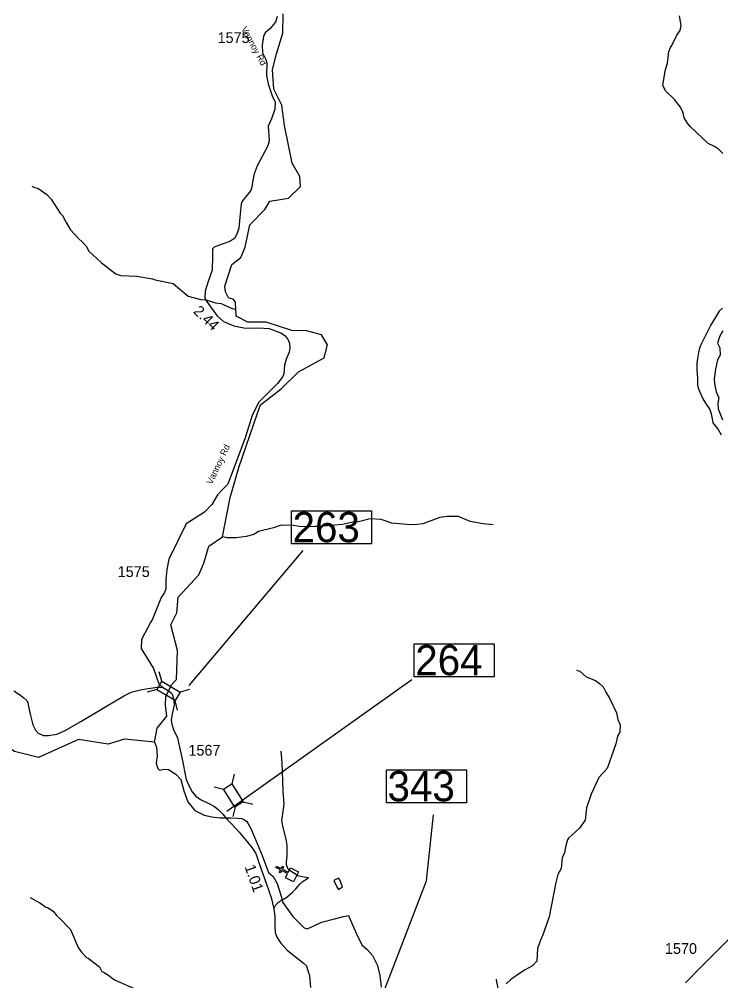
# Model space of a CAD drawing. Extents: x 1248224 to 1454986, y 825081 to 985870.
# Drawn here: x 1327578 to 1335721, y 928641 to 939798 of the extents above; entities that cross this region are included whole.
import ezdxf

# ---------------------------------------------------------------- set-up
doc = ezdxf.new("R2010")
doc.units = 0
for name, color, linetype in [('Exist Cultural Church CELL', 7, 'Continuous'), ('Exist Hydrographic Creek Single Shore', 7, 'Continuous'), ('Exist Hydrographic Misc Water Feature', 7, 'Continuous'), ('Exist Road Non-System Type 51', 7, 'Continuous'), ('Exist Road Secondary Mileage Hundredths English Label', 7, 'Continuous'), ('Exist Road Secondary Structure Standard Bridge CELL', 7, 'Continuous'), ('Exist Road Secondary Structure Standard Bridge Number Label', 7, 'Continuous'), ('Exist Road Secondary Type 51 Attributed', 7, 'Continuous'), ('Exist Road Secondary Type 51 Label', 7, 'Continuous'), ('Exist Road Secondary Type 51 Number Label', 7, 'Continuous')]:
    doc.layers.add(name, color=color, linetype=linetype)

msp = doc.modelspace()

# ---------------------------------------------------------------- linework, layer by layer
at = {"layer": 'Exist Cultural Church CELL'}
msp.add_lwpolyline([(1330667, 929835), (1330693, 929886), (1330624, 929920), (1330610, 929892), (1330596, 929899), (1330610, 929928), (1330556, 929954), (1330564, 929969), (1330617, 929942), (1330632, 929971), (1330646, 929963), (1330632, 929935), (1330700, 929901), (1330726, 929952), (1330821, 929905), (1330762, 929788)], close=True, dxfattribs=at)
at = {"layer": 'Exist Hydrographic Creek Single Shore'}
for points in [[(1330742, 936188), (1330445, 936284), (1330230, 936284), (1330096, 936351), (1330094, 936431), (1330087, 936515), (1330060, 936550), (1330009, 936566), (1329972, 936635), (1329963, 936700), (1330044, 936954), (1330151, 937035), (1330202, 937153), (1330254, 937412), (1330429, 937589), (1330487, 937688), (1330703, 937721), (1330843, 937859), (1330835, 937972), (1330746, 938130), (1330658, 938567), (1330625, 938802), (1330533, 938985), (1330518, 939214), (1330564, 939396), (1330639, 939637), (1330643, 939859)], [(1329148, 931410), (1329179, 931574), (1329290, 931712), (1329276, 931841), (1329280, 931939), (1329309, 932004), (1329348, 932080), (1329402, 932136), (1329414, 932475), (1329337, 932772), (1329409, 932910), (1329423, 933092), (1329661, 933351), (1329720, 933485), (1329777, 933685), (1329939, 933791), (1330025, 934250), (1330131, 934609), (1330341, 935214), (1330379, 935324), (1330618, 935509), (1330818, 935705), (1331119, 935868), (1331158, 936021), (1331086, 936136), (1330914, 936183), (1330742, 936188)], [(1329148, 931410), (1328801, 931445), (1328610, 931387), (1328267, 931441), (1327803, 931232), (1327524, 931302), (1327307, 931434), (1326950, 931674), (1326875, 931906), (1326818, 932197), (1326778, 932370), (1326782, 932668), (1326792, 932733)], [(1329148, 931410), (1329173, 931353), (1329178, 931251), (1329169, 931166), (1329187, 931104), (1329205, 931086), (1329258, 931095), (1329311, 931091), (1329396, 931037), (1329454, 930975), (1329489, 930846), (1329534, 930717), (1329618, 930615), (1329725, 930561), (1329814, 930543), (1329911, 930530)], [(1329911, 930530), (1330035, 930531), (1330108, 930528), (1330160, 930523), (1330194, 930508), (1330219, 930489), (1330231, 930469), (1330264, 930416), (1330322, 930281), (1330399, 930094), (1330470, 929897), (1330525, 929851), (1330572, 929768), (1330619, 929621), (1330639, 929551), (1330754, 929385), (1330885, 929257), (1330922, 929242), (1330982, 929269), (1331085, 929322), (1331238, 929361), (1331343, 929385), (1331401, 929398), (1331435, 929316), (1331505, 929158), (1331560, 929056), (1331616, 929003), (1331679, 928936), (1331738, 928819), (1331763, 928702), (1331781, 928565)]]:
    msp.add_lwpolyline(points, dxfattribs=at)
at = {"layer": 'Exist Hydrographic Misc Water Feature'}
for points in [[(1335744, 938242), (1335693, 938291), (1335650, 938320), (1335575, 938355), (1335365, 938553), (1335334, 938594), (1335295, 938655), (1335283, 938711), (1335252, 938776), (1335186, 938865), (1335078, 938968), (1335048, 939033), (1335078, 939216), (1335104, 939288), (1335119, 939422), (1335138, 939469), (1335155, 939493), (1335210, 939615), (1335251, 939668), (1335262, 939724), (1335241, 939837)], [(1327726, 937863), (1327758, 937847), (1327794, 937838), (1327900, 937763), (1327947, 937712), (1328053, 937549), (1328081, 937521), (1328121, 937440), (1328175, 937354), (1328269, 937252), (1328308, 937215), (1328357, 937162), (1328383, 937109), (1328532, 936972), (1328699, 936844), (1328759, 936826), (1328943, 936816), (1329126, 936786), (1329154, 936773), (1329365, 936730), (1329540, 936586), (1329687, 936545), (1329743, 936543), (1329858, 936509), (1329922, 936499), (1330029, 936450), (1330094, 936431)], [(1335745, 936184), (1335708, 936114), (1335684, 936039), (1335711, 935986), (1335713, 935902), (1335683, 935847), (1335659, 935739), (1335644, 935625), (1335647, 935573), (1335667, 935473), (1335697, 935404), (1335687, 935340), (1335692, 935276), (1335741, 935150)], [(1333079, 933930), (1332963, 933942), (1332812, 933970), (1332675, 934027), (1332547, 934030), (1332459, 934018), (1332263, 933944), (1332198, 933934), (1332118, 933932), (1331903, 933951), (1331779, 933992), (1331652, 934003), (1331515, 933968), (1331455, 933961), (1331330, 933934), (1331065, 933911), (1331011, 933912), (1331009, 933908), (1330829, 933914), (1330737, 933928), (1330605, 933925), (1330528, 933895), (1330357, 933855), (1330302, 933818), (1330214, 933798), (1330095, 933781), (1329991, 933780), (1329939, 933791)], [(1334048, 932244), (1334084, 932235), (1334159, 932169), (1334266, 932124), (1334313, 932091), (1334356, 932050), (1334386, 931990), (1334431, 931921), (1334511, 931751), (1334527, 931674), (1334554, 931610), (1334548, 931526), (1334523, 931478), (1334503, 931392), (1334402, 931103), (1334307, 930999), (1334217, 930807), (1334163, 930648), (1334148, 930504), (1334080, 930412), (1333953, 930297), (1333944, 930277), (1333923, 930209), (1333907, 930126), (1333881, 930066), (1333869, 929944), (1333831, 929874), (1333805, 929782), (1333731, 929382), (1333652, 929161), (1333635, 929133), (1333593, 929014), (1333587, 928868), (1333534, 928814), (1333449, 928768), (1333372, 928719), (1333284, 928654), (1333231, 928605)], [(1331283, 929702), (1331332, 929733), (1331300, 929814), (1331284, 929830), (1331231, 929804), (1331268, 929723), (1331283, 929702)], [(1327704, 929607), (1327739, 929589), (1327792, 929556), (1327812, 929550), (1327887, 929496), (1327907, 929492), (1327970, 929450), (1328013, 929394), (1328048, 929364), (1328175, 929235), (1328261, 929029), (1328299, 928973), (1328358, 928911), (1328378, 928903), (1328509, 928803), (1328536, 928747), (1328556, 928742), (1328603, 928713), (1328682, 928653), (1328965, 928528)]]:
    msp.add_lwpolyline(points, dxfattribs=at)
at = {"layer": 'Exist Road Non-System Type 51'}
for points in [[(1330935, 929836), (1330861, 929847), (1330813, 929859), (1330773, 929887), (1330717, 929921), (1330701, 929936), (1330681, 929986), (1330680, 930026), (1330689, 930083), (1330689, 930142), (1330690, 930213), (1330678, 930286), (1330640, 930419), (1330628, 930496), (1330642, 930607), (1330653, 930693), (1330651, 930746), (1330640, 930842), (1330639, 930959), (1330630, 931175), (1330619, 931304)], [(1330532, 929476), (1330556, 929521), (1330587, 929554), (1330622, 929575), (1330655, 929590), (1330685, 929613), (1330714, 929637), (1330745, 929664), (1330787, 929708), (1330834, 929763), (1330861, 929791), (1330935, 929836)], [(1332933, 927826), (1332962, 927864), (1332997, 927893), (1333040, 927950), (1333098, 928016), (1333137, 928063), (1333141, 928107), (1333153, 928142), (1333186, 928189), (1333192, 928228), (1333201, 928304), (1333203, 928372), (1333194, 928423), (1333174, 928487), (1333149, 928506), (1333133, 928574), (1333122, 928625), (1333119, 928658)]]:
    msp.add_lwpolyline(points, dxfattribs=at)
at = {"layer": 'Exist Road Secondary Structure Standard Bridge CELL'}
for p, q in [((1329232, 932116), (1329204, 932226)), ((1329174, 932019), (1329064, 931991)), ((1329556, 932019), (1329446, 931991)), ((1329415, 931782), (1329387, 931892)), ((1330072, 931037), (1330047, 930927)), ((1329839, 930890), (1329949, 930865)), ((1330083, 930657), (1330058, 930546)), ((1330179, 930717), (1330289, 930692))]:
    msp.add_line(p, q, dxfattribs=at)
for points in [[(1329387, 931892), (1329174, 932018), (1329233, 932118), (1329446, 931991)], [(1330047, 930927), (1330179, 930717), (1330081, 930655), (1329949, 930865)]]:
    msp.add_lwpolyline(points, close=True, dxfattribs=at)
at = {"layer": 'Exist Road Secondary Structure Standard Bridge Number Label'}
for p, q in [((1329549, 932069), (1330872, 933632)), ((1329988, 930611), (1332134, 932137))]:
    msp.add_line(p, q, dxfattribs=at)
for points in [[(1330738, 934094), (1331667, 934094), (1331667, 933710), (1330738, 933710)], [(1332163, 932551), (1333092, 932551), (1333092, 932167), (1332163, 932167)], [(1331840, 931089), (1332769, 931089), (1332769, 930705), (1331840, 930705)]]:
    msp.add_lwpolyline(points, close=True, dxfattribs=at)
msp.add_lwpolyline([(1331620, 928022), (1332305, 929802), (1332387, 930568)], dxfattribs=at)
at = {"layer": 'Exist Road Secondary Type 51 Attributed'}
for points in [[(1330572, 939831), (1330552, 939765), (1330485, 939687), (1330434, 939639), (1330414, 939598), (1330397, 939499), (1330403, 939409)], [(1330403, 939409), (1330441, 939330), (1330454, 939294), (1330448, 939144), (1330469, 939047), (1330513, 938910), (1330550, 938836), (1330545, 938753), (1330508, 938643), (1330469, 938559), (1330480, 938389), (1330462, 938330), (1330338, 938099), (1330305, 938006), (1330286, 937909), (1330279, 937853), (1330265, 937811), (1330170, 937690), (1330155, 937655), (1330137, 937501), (1330127, 937372), (1330108, 937316), (1330079, 937259), (1330021, 937221), (1329933, 937188), (1329839, 937152), (1329823, 937135), (1329820, 937046), (1329819, 936886), (1329768, 936743), (1329738, 936644), (1329733, 936560), (1329751, 936526), (1329870, 936361), (1329951, 936291), (1330069, 936242), (1330204, 936214), (1330353, 936216), (1330480, 936209), (1330624, 936155), (1330666, 936126), (1330699, 936080), (1330714, 936037), (1330719, 935982), (1330711, 935934), (1330678, 935855), (1330657, 935783), (1330652, 935734), (1330650, 935683), (1330637, 935651), (1330574, 935573), (1330361, 935354), (1330287, 935210), (1330201, 934942), (1330000, 934402), (1329947, 934349), (1329879, 934278), (1329815, 934167), (1329728, 934079), (1329514, 933944), (1329313, 933533), (1329292, 933412), (1329278, 933298), (1329279, 933189), (1329263, 933147), (1329225, 933090), (1329126, 932837), (1329103, 932800), (1328997, 932600), (1328992, 932498), (1329137, 932265), (1329200, 932086), (1329241, 932048)], [(1335740, 936445), (1335703, 936412), (1335603, 936243), (1335545, 936130), (1335485, 936012), (1335476, 935982), (1335461, 935932), (1335451, 935860), (1335445, 935806), (1335443, 935735), (1335450, 935630), (1335452, 935553), (1335461, 935509), (1335484, 935455), (1335514, 935392), (1335545, 935344), (1335595, 935271), (1335611, 935219), (1335620, 935160), (1335629, 935115), (1335690, 935039), (1335727, 934975)], [(1327517, 932007), (1327582, 931961), (1327632, 931924), (1327667, 931895), (1327678, 931865), (1327687, 931822), (1327708, 931720), (1327735, 931612), (1327765, 931548), (1327798, 931513), (1327861, 931488), (1327917, 931488), (1328014, 931503), (1328110, 931547), (1328292, 931649), (1328571, 931815), (1328801, 931951), (1328879, 931990), (1329002, 932021), (1329102, 932038), (1329180, 932047), (1329241, 932048)], [(1329241, 932048), (1329309, 932004)], [(1329309, 932004), (1329346, 931977), (1329357, 931954), (1329373, 931898), (1329376, 931840), (1329355, 931740), (1329343, 931666), (1329348, 931618), (1329369, 931557), (1329415, 931460), (1329440, 931351), (1329466, 931231), (1329517, 930975), (1329551, 930900), (1329585, 930835), (1329626, 930785), (1329683, 930745), (1329788, 930696), (1329843, 930662), (1329888, 930628), (1329918, 930596), (1329940, 930573), (1329956, 930555), (1329978, 930530)], [(1329978, 930530), (1330001, 930505), (1330041, 930461), (1330130, 930366), (1330228, 930251), (1330278, 930186), (1330324, 930116), (1330361, 930012), (1330449, 929763), (1330502, 929608), (1330532, 929476), (1330543, 929385), (1330546, 929267), (1330550, 929200), (1330567, 929147), (1330615, 929077), (1330689, 928998), (1330872, 928851), (1330911, 928814), (1330925, 928770), (1330946, 928701), (1330960, 928562)], [(1335837, 929149), (1335692, 929001), (1335487, 928797), (1335310, 928617)]]:
    msp.add_lwpolyline(points, dxfattribs=at)

# ---------------------------------------------------------------- texts
at = {"layer": 'Exist Road Secondary Mileage Hundredths English Label'}
for s, rotation, p in [('2.44', 316.0581, (1329590, 936400)), ('1.01', 289.3789, (1330192, 929965))]:
    msp.add_text(s, height=125, rotation=rotation, dxfattribs=at).set_placement(p)
at = {"layer": 'Exist Road Secondary Structure Standard Bridge Number Label'}
for s, p in [('263', (1330751, 933730)), ('264', (1332175, 932187)), ('343', (1331853, 930724))]:
    msp.add_text(s, height=350, dxfattribs=at).set_placement(p)
at = {"layer": 'Exist Road Secondary Type 51 Label'}
for rotation, p in [(298.4476, (1330152, 939688)), (64.9064, (1329816, 934393))]:
    msp.add_text('Vannoy Rd', height=75, rotation=rotation, dxfattribs=at).set_placement(p)
at = {"layer": 'Exist Road Secondary Type 51 Number Label'}
for s, p in [('1575', (1329880, 939522)), ('1575', (1328721, 933326)), ('1567', (1329542, 931253)), ('1570', (1335073, 928953))]:
    msp.add_text(s, height=125, dxfattribs=at).set_placement(p)

doc.saveas('drawing.dxf')
